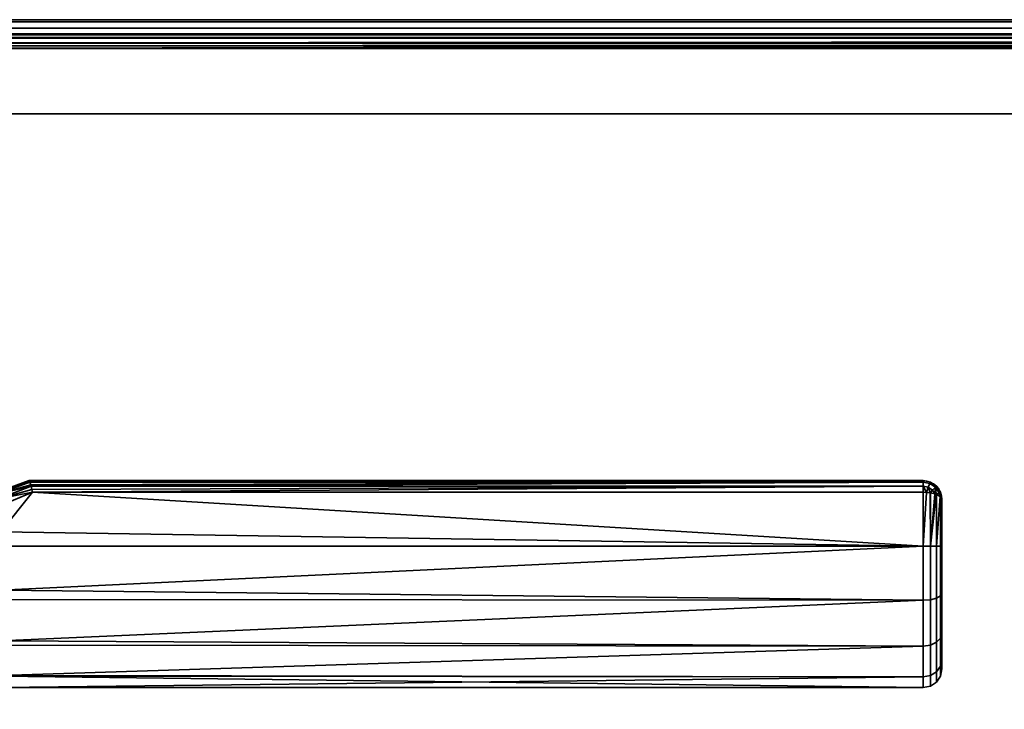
# Model space of a CAD drawing. Header units: millimetres. Extents: x -587 to 3688, y -115 to 120.
# Tile 417 of 656: x 1108 to 1213, y 47 to 120. Entities that reach past the tile are written whole.
import ezdxf

# ---------------------------------------------------------------- set-up
doc = ezdxf.new("R2010")
doc.units = ezdxf.units.MM
doc.layers.add('152', color=7, linetype='Continuous', true_color=0xffffff)

# ---------------------------------------------------------------- blocks, each defined once
blk = doc.blocks.new('UG_SURFACE_002')
at = {"layer": '152', "color": 252, "linetype": 'Continuous', "lineweight": 35}
for points in [[(2162.5, -40, 2198), (2162.5, 110, 2198), (837.5, 110, 2198), (837.5, -40, 2198)], [(837.5, 110, 2198), (2162.5, 110, 2198), (2012.5, 110, 2048), (987.5, 110, 2048)], [(987.5, -40, 2048), (987.5, 110, 2048), (2012.5, 110, 2048), (2012.5, -40, 2048)]]:
    blk.add_3dface(points, dxfattribs=at)
blk = doc.blocks.new('UG_SURFACE_048')
at = {"layer": '152', "color": 43, "linetype": 'Continuous', "lineweight": 35}
for points in [[(1105.32, 69.66, 1116.44), (1109, 71, 1115.95), (1109, 71, 1092.05), (1105.32, 69.66, 1091.56)], [(1109.07, 70.89, 1116.66), (1109, 71, 1116), (1105.32, 69.66, 1116.44)], [(1109, 71, 1116), (1109, 71, 1115.95), (1105.32, 69.66, 1116.44)], [(1105.32, 69.66, 1091.56), (1109, 71, 1092), (1109.07, 70.89, 1091.34)], [(1105.32, 69.66, 1091.56), (1109, 71, 1092.05), (1109, 71, 1092)], [(1109.08, 70.85, 1116.72), (1109.07, 70.89, 1116.66), (1105.32, 69.66, 1116.44)], [(1105.32, 69.66, 1091.56), (1109.07, 70.89, 1091.34), (1109.08, 70.85, 1091.28)], [(1105.32, 69.66, 1116.44), (1105.46, 69.52, 1117.27), (1109.08, 70.85, 1116.72)], [(1109.08, 70.85, 1091.28), (1105.46, 69.52, 1090.73), (1105.32, 69.66, 1091.56)], [(1109.09, 70.83, 1116.76), (1109.08, 70.85, 1116.72), (1105.46, 69.52, 1117.27)], [(1105.46, 69.52, 1090.73), (1109.08, 70.85, 1091.28), (1109.09, 70.83, 1091.24)], [(1109.17, 70.57, 1117.24), (1109.09, 70.83, 1116.76), (1105.46, 69.52, 1117.27)], [(1105.46, 69.52, 1090.73), (1109.09, 70.83, 1091.24), (1109.17, 70.57, 1090.76)], [(1109.21, 70.42, 1117.38), (1109.17, 70.57, 1117.24), (1105.46, 69.52, 1117.27)], [(1105.46, 69.52, 1090.73), (1109.17, 70.57, 1090.76), (1109.21, 70.42, 1090.62)], [(1105.46, 69.52, 1117.27), (1105.7, 69.06, 1117.95), (1109.21, 70.42, 1117.38)], [(1109.21, 70.42, 1090.62), (1105.7, 69.06, 1090.05), (1105.46, 69.52, 1090.73)], [(1109.21, 70.4, 1117.39), (1109.21, 70.42, 1117.38), (1105.7, 69.06, 1117.95)], [(1105.7, 69.06, 1090.05), (1109.21, 70.42, 1090.62), (1109.21, 70.4, 1090.61)], [(1109.29, 70.07, 1117.69), (1109.21, 70.4, 1117.39), (1105.7, 69.06, 1117.95)], [(1105.7, 69.06, 1090.05), (1109.21, 70.4, 1090.61), (1109.29, 70.07, 1090.31)], [(1204, 71, 1116), (1204, 71, 1092), (1109, 71, 1092.05), (1109, 71, 1115.95)], [(1204, 71, 1092), (1109, 71, 1092), (1109, 71, 1092.05)], [(1109, 71, 1115.95), (1109, 71, 1116), (1204, 71, 1116)], [(1204, 71, 1116), (1109, 71, 1116), (1109.07, 70.89, 1116.66)], [(1109.07, 70.89, 1091.34), (1109, 71, 1092), (1204, 71, 1092)], [(1109.07, 70.89, 1116.66), (1109.08, 70.85, 1116.72), (1204, 71, 1116)], [(1204, 71, 1092), (1109.08, 70.85, 1091.28), (1109.07, 70.89, 1091.34)], [(1204, 71, 1116), (1109.08, 70.85, 1116.72), (1109.09, 70.83, 1116.76)], [(1109.09, 70.83, 1091.24), (1109.08, 70.85, 1091.28), (1204, 71, 1092)], [(1109.09, 70.83, 1116.76), (1204, 70.85, 1116.76), (1204, 71, 1116)], [(1204, 71, 1092), (1204, 70.85, 1091.24), (1109.09, 70.83, 1091.24)], [(1204, 70.85, 1116.77), (1109.09, 70.83, 1116.76), (1109.17, 70.57, 1117.24)], [(1204, 70.85, 1116.77), (1204, 70.85, 1116.76), (1109.09, 70.83, 1116.76)], [(1109.17, 70.57, 1090.76), (1109.09, 70.83, 1091.24), (1204, 70.85, 1091.24)], [(1109.17, 70.57, 1117.24), (1109.21, 70.42, 1117.38), (1204, 70.85, 1116.77)], [(1204, 70.85, 1091.24), (1109.21, 70.42, 1090.62), (1109.17, 70.57, 1090.76)], [(1204, 70.85, 1116.77), (1109.21, 70.42, 1117.38), (1109.21, 70.4, 1117.39)], [(1109.21, 70.4, 1117.39), (1204, 70.41, 1117.41), (1204, 70.85, 1116.77)], [(1204, 70.85, 1091.24), (1204, 70.85, 1091.23), (1109.21, 70.4, 1090.61)], [(1109.21, 70.4, 1090.61), (1109.21, 70.42, 1090.62), (1204, 70.85, 1091.24)], [(1204, 70.85, 1091.23), (1204, 70.41, 1090.59), (1109.21, 70.4, 1090.61)], [(1204, 70.41, 1117.42), (1109.21, 70.4, 1117.39), (1109.29, 70.07, 1117.69)], [(1204, 70.41, 1117.42), (1204, 70.41, 1117.41), (1109.21, 70.4, 1117.39)], [(1109.29, 70.07, 1090.31), (1109.21, 70.4, 1090.61), (1204, 70.41, 1090.59)], [(1109.29, 70.07, 1117.69), (1109.35, 69.78, 1117.84), (1204, 70.41, 1117.42)], [(1204, 70.41, 1090.59), (1109.35, 69.78, 1090.16), (1109.29, 70.07, 1090.31)], [(1204, 70.41, 1117.42), (1109.35, 69.78, 1117.84), (1109.35, 69.77, 1117.85)], [(1109.35, 69.77, 1117.85), (1204, 69.77, 1117.85), (1204, 70.41, 1117.42)], [(1204, 70.41, 1090.59), (1204, 70.41, 1090.58), (1109.35, 69.77, 1090.15)], [(1109.35, 69.77, 1090.15), (1109.35, 69.78, 1090.16), (1204, 70.41, 1090.59)], [(1204, 70.41, 1090.58), (1204, 69.77, 1090.15), (1109.35, 69.77, 1090.15)], [(1204.71, 70.71, 1116.77), (1204.77, 70.85, 1116), (1204, 71, 1116), (1204, 70.85, 1116.76)], [(1204, 70.85, 1091.24), (1204, 71, 1092), (1204.77, 70.85, 1092), (1204.71, 70.71, 1091.23)], [(1204, 71, 1092), (1204, 71, 1116), (1204.77, 70.85, 1116), (1204.77, 70.85, 1092)], [(1204.54, 70.3, 1117.42), (1204.71, 70.71, 1116.77), (1204, 70.85, 1116.77), (1204, 70.41, 1117.41)], [(1204, 70.85, 1116.76), (1204, 70.85, 1116.77), (1204.71, 70.71, 1116.77)], [(1204.71, 70.71, 1091.23), (1204, 70.85, 1091.23), (1204, 70.85, 1091.24)], [(1204, 70.41, 1090.59), (1204, 70.85, 1091.23), (1204.71, 70.71, 1091.23), (1204.54, 70.3, 1090.58)], [(1204, 70.41, 1117.42), (1204, 69.77, 1117.85), (1204.34, 69.74, 1117.78)], [(1204.34, 69.74, 1117.78), (1204.54, 70.3, 1117.42), (1204, 70.41, 1117.42)], [(1204, 70.41, 1117.41), (1204, 70.41, 1117.42), (1204.54, 70.3, 1117.42)], [(1204.54, 70.3, 1090.58), (1204, 70.41, 1090.58), (1204, 70.41, 1090.59)], [(1204, 70.41, 1090.58), (1204.54, 70.3, 1090.58), (1204.34, 69.74, 1090.22)], [(1204.34, 69.74, 1090.22), (1204, 69.77, 1090.15), (1204, 70.41, 1090.58)], [(1204.54, 70.3, 1117.42), (1204.34, 69.74, 1117.78), (1204.73, 69.71, 1117.71)], [(1204.73, 69.71, 1090.29), (1204.34, 69.74, 1090.22), (1204.54, 70.3, 1090.58)], [(1204.54, 70.3, 1117.42), (1205, 70, 1117.42), (1205.31, 70.31, 1116.77), (1204.71, 70.71, 1116.77)], [(1204.71, 70.71, 1091.23), (1205.31, 70.31, 1091.23), (1205, 70, 1090.58), (1204.54, 70.3, 1090.58)], [(1204.73, 69.71, 1117.71), (1205, 70, 1117.42), (1204.54, 70.3, 1117.42)], [(1204.54, 70.3, 1090.58), (1205, 70, 1090.58), (1204.73, 69.71, 1090.29)], [(1204.71, 70.71, 1116.77), (1205.31, 70.31, 1116.77), (1205.41, 70.41, 1116), (1204.77, 70.85, 1116)], [(1204.77, 70.85, 1092), (1205.41, 70.41, 1092), (1205.31, 70.31, 1091.23), (1204.71, 70.71, 1091.23)], [(1204.77, 70.85, 1092), (1204.77, 70.85, 1116), (1205.41, 70.41, 1116), (1205.41, 70.41, 1092)], [(1205.31, 70.31, 1116.77), (1205, 70, 1117.42), (1205.25, 69.59, 1117.41)], [(1205.25, 69.59, 1090.59), (1205, 70, 1090.58), (1205.31, 70.31, 1091.23)], [(1205.25, 69.59, 1117.41), (1205.37, 69.56, 1117.33), (1205.31, 70.31, 1116.77)], [(1205.31, 70.31, 1091.23), (1205.37, 69.56, 1090.67), (1205.25, 69.59, 1090.59)], [(1205.31, 70.31, 1116.77), (1205.71, 69.71, 1116.77), (1205.85, 69.77, 1116), (1205.41, 70.41, 1116)], [(1205.41, 70.41, 1092), (1205.85, 69.77, 1092), (1205.71, 69.71, 1091.23), (1205.31, 70.31, 1091.23)], [(1205.37, 69.56, 1117.33), (1205.71, 69.71, 1116.77), (1205.31, 70.31, 1116.77)], [(1205.31, 70.31, 1091.23), (1205.71, 69.71, 1091.23), (1205.37, 69.56, 1090.67)], [(1205.41, 70.41, 1092), (1205.41, 70.41, 1116), (1205.85, 69.77, 1116), (1205.85, 69.77, 1092)], [(1105.7, 69.06, 1117.95), (1109.35, 69.78, 1117.84), (1109.29, 70.07, 1117.69)], [(1109.29, 70.07, 1090.31), (1109.35, 69.78, 1090.16), (1105.7, 69.06, 1090.05)], [(1109.35, 69.77, 1117.85), (1109.35, 69.78, 1117.84), (1105.7, 69.06, 1117.95)], [(1105.7, 69.06, 1090.05), (1109.35, 69.78, 1090.16), (1109.35, 69.77, 1090.15)], [(1105.7, 69.06, 1117.95), (1106, 68.36, 1118.35), (1109.35, 69.77, 1117.85)], [(1109.35, 69.77, 1090.15), (1106, 68.36, 1089.65), (1105.7, 69.06, 1090.05)], [(1204, 64.03, 1089), (1106, 65.57, 1089.08), (1109.35, 69.77, 1090.15)], [(1106, 65.57, 1089.08), (1106, 68.36, 1089.65), (1109.35, 69.77, 1090.15)], [(1109.35, 69.77, 1117.85), (1106, 65.57, 1118.92), (1204, 64.03, 1119)], [(1109.35, 69.77, 1117.85), (1106, 68.36, 1118.35), (1106, 65.57, 1118.92)], [(1204, 64.03, 1119), (1204, 69.77, 1117.85), (1109.35, 69.77, 1117.85)], [(1109.35, 69.77, 1090.15), (1204, 69.77, 1090.15), (1204, 64.03, 1089)], [(1204, 64.03, 1089), (1204, 69.77, 1090.15), (1204.34, 69.74, 1090.22)], [(1204.34, 69.74, 1117.78), (1204, 69.77, 1117.85), (1204, 64.03, 1119)], [(1204, 64.03, 1119), (1204.77, 64.02, 1118.85), (1204.73, 69.71, 1117.71), (1204.34, 69.74, 1117.78)], [(1204.34, 69.74, 1090.22), (1204.73, 69.71, 1090.29), (1204.77, 64.02, 1089.15), (1204, 64.03, 1089)], [(1205, 70, 1117.42), (1204.73, 69.71, 1117.71), (1204.77, 69.71, 1117.71)], [(1204.77, 69.71, 1090.29), (1204.73, 69.71, 1090.29), (1205, 70, 1090.58)], [(1204.77, 64.02, 1118.85), (1204.77, 69.71, 1117.71), (1204.73, 69.71, 1117.71)], [(1204.73, 69.71, 1090.29), (1204.77, 69.71, 1090.29), (1204.77, 64.02, 1089.15)], [(1204.77, 69.71, 1117.71), (1205.25, 69.59, 1117.41), (1205, 70, 1117.42)], [(1205, 70, 1090.58), (1205.25, 69.59, 1090.59), (1204.77, 69.71, 1090.29)], [(1204.77, 64.02, 1089.15), (1204.77, 69.71, 1090.29), (1205.25, 69.59, 1090.59)], [(1205.25, 69.59, 1117.41), (1204.77, 69.71, 1117.71), (1204.77, 64.02, 1118.85)], [(1205.37, 69.56, 1117.33), (1205.25, 69.59, 1117.41), (1204.77, 64.02, 1118.85)], [(1205.25, 69.59, 1090.59), (1205.37, 69.56, 1090.67), (1204.77, 64.02, 1089.15)], [(1204.77, 64.02, 1118.85), (1205.41, 64.02, 1118.41), (1205.41, 69.54, 1117.31), (1205.37, 69.56, 1117.33)], [(1205.37, 69.56, 1090.67), (1205.41, 69.54, 1090.69), (1205.41, 64.02, 1089.59), (1204.77, 64.02, 1089.15)], [(1205.71, 69.71, 1116.77), (1205.37, 69.56, 1117.33), (1205.41, 69.54, 1117.31)], [(1205.41, 69.54, 1090.69), (1205.37, 69.56, 1090.67), (1205.71, 69.71, 1091.23)], [(1205.41, 69.54, 1117.31), (1205.81, 69.32, 1116.76), (1205.71, 69.71, 1116.77)], [(1205.71, 69.71, 1091.23), (1205.81, 69.32, 1091.24), (1205.41, 69.54, 1090.69)], [(1205.41, 64.02, 1089.59), (1205.41, 69.54, 1090.69), (1205.81, 69.32, 1091.24)], [(1205.81, 69.32, 1116.76), (1205.41, 69.54, 1117.31), (1205.41, 64.02, 1118.41)], [(1205.41, 64.02, 1118.41), (1205.85, 64.02, 1117.77), (1205.85, 69.29, 1116.71), (1205.81, 69.32, 1116.76)], [(1205.81, 69.32, 1091.24), (1205.85, 69.29, 1091.29), (1205.85, 64.02, 1090.23), (1205.41, 64.02, 1089.59)], [(1205.85, 69.77, 1116), (1205.71, 69.71, 1116.77), (1205.81, 69.32, 1116.76)], [(1205.81, 69.32, 1091.24), (1205.71, 69.71, 1091.23), (1205.85, 69.77, 1092)], [(1205.81, 69.32, 1116.76), (1205.85, 69.29, 1116.71), (1205.85, 69.77, 1116)], [(1205.85, 69.77, 1092), (1205.85, 69.29, 1091.29), (1205.81, 69.32, 1091.24)], [(1205.85, 69.29, 1116.71), (1206, 69, 1116), (1205.85, 69.77, 1116)], [(1205.85, 69.77, 1092), (1206, 69, 1092), (1205.85, 69.29, 1091.29)], [(1205.85, 69.77, 1092), (1205.85, 69.77, 1116), (1206, 69, 1116), (1206, 69, 1092)], [(1206, 69, 1092), (1206, 64.02, 1091), (1205.85, 64.02, 1090.23), (1205.85, 69.29, 1091.29)], [(1206, 64.02, 1117), (1206, 69, 1116), (1205.85, 69.29, 1116.71), (1205.85, 64.02, 1117.77)], [(1206, 69, 1092), (1206, 69, 1116), (1206, 64.02, 1117), (1206, 59.04, 1116.02)], [(1206, 59.04, 1091.98), (1206, 64.02, 1091), (1206, 69, 1092), (1206, 59.04, 1116.02)], [(1204, 64.03, 1089), (1106, 64.05, 1089.24), (1106, 65.57, 1089.08)], [(1106, 65.57, 1118.92), (1106, 64.05, 1118.76), (1204, 64.03, 1119)], [(1204, 64.03, 1119), (1106, 64.05, 1118.76), (1106, 59.36, 1118.27)], [(1106, 59.36, 1089.73), (1106, 64.05, 1089.24), (1204, 64.03, 1089)], [(1106, 59.36, 1118.27), (1204, 58.28, 1117.87), (1204, 64.03, 1119)], [(1204, 64.03, 1089), (1204, 58.28, 1090.13), (1106, 59.36, 1089.73)], [(1204.77, 64.02, 1089.15), (1204.77, 58.34, 1090.28), (1204, 58.28, 1090.13), (1204, 64.03, 1089)], [(1204.77, 58.34, 1117.72), (1204.77, 64.02, 1118.85), (1204, 64.03, 1119), (1204, 58.28, 1117.87)], [(1205.41, 64.02, 1089.59), (1205.41, 58.5, 1090.68), (1204.77, 58.34, 1090.28), (1204.77, 64.02, 1089.15)], [(1205.41, 58.5, 1117.32), (1205.41, 64.02, 1118.41), (1204.77, 64.02, 1118.85), (1204.77, 58.34, 1117.72)], [(1205.85, 64.02, 1090.23), (1205.85, 58.75, 1091.28), (1205.41, 58.5, 1090.68), (1205.41, 64.02, 1089.59)], [(1205.85, 58.75, 1116.72), (1205.85, 64.02, 1117.77), (1205.41, 64.02, 1118.41), (1205.41, 58.5, 1117.32)], [(1206, 64.02, 1091), (1206, 59.04, 1091.98), (1205.85, 58.75, 1091.28), (1205.85, 64.02, 1090.23)], [(1206, 59.04, 1116.02), (1206, 64.02, 1117), (1205.85, 64.02, 1117.77), (1205.85, 58.75, 1116.72)], [(1204, 58.28, 1090.13), (1106, 58.38, 1090.31), (1106, 59.36, 1089.73)], [(1106, 59.36, 1118.27), (1106, 58.38, 1117.69), (1204, 58.28, 1117.87)], [(1205.85, 58.75, 1091.28), (1205.85, 54.27, 1094.26), (1205.41, 53.82, 1093.8), (1205.41, 58.5, 1090.68)], [(1205.85, 54.27, 1113.74), (1205.85, 58.75, 1116.72), (1205.41, 58.5, 1117.32), (1205.41, 53.82, 1114.2)], [(1206, 59.04, 1091.98), (1206, 54.82, 1094.8), (1205.85, 54.27, 1094.26), (1205.85, 58.75, 1091.28)], [(1206, 54.82, 1113.2), (1206, 59.04, 1116.02), (1205.85, 58.75, 1116.72), (1205.85, 54.27, 1113.74)], [(1206, 54.82, 1094.8), (1206, 59.04, 1116.02), (1206, 54.82, 1113.2)], [(1206, 54.82, 1094.8), (1206, 59.04, 1091.98), (1206, 59.04, 1116.02)], [(1204, 58.28, 1117.87), (1106, 58.38, 1117.69), (1106, 53.96, 1115.15)], [(1106, 53.96, 1092.85), (1106, 58.38, 1090.31), (1204, 58.28, 1090.13)], [(1106, 53.96, 1115.15), (1204, 53.4, 1114.62), (1204, 58.28, 1117.87)], [(1204, 58.28, 1090.13), (1204, 53.4, 1093.38), (1106, 53.96, 1092.85)], [(1204.77, 58.34, 1090.28), (1204.77, 53.51, 1093.49), (1204, 53.4, 1093.38), (1204, 58.28, 1090.13)], [(1204.77, 53.51, 1114.51), (1204.77, 58.34, 1117.72), (1204, 58.28, 1117.87), (1204, 53.4, 1114.62)], [(1205.41, 58.5, 1090.68), (1205.41, 53.82, 1093.8), (1204.77, 53.51, 1093.49), (1204.77, 58.34, 1090.28)], [(1205.41, 53.82, 1114.2), (1205.41, 58.5, 1117.32), (1204.77, 58.34, 1117.72), (1204.77, 53.51, 1114.51)], [(1206, 54.82, 1094.8), (1206, 51.99, 1099.02), (1205.85, 51.28, 1098.73), (1205.85, 54.27, 1094.26)], [(1206, 51.99, 1108.98), (1206, 54.82, 1113.2), (1205.85, 54.27, 1113.74), (1205.85, 51.28, 1109.27)], [(1206, 54.82, 1113.2), (1206, 51.99, 1108.98), (1206, 51, 1104)], [(1206, 51, 1104), (1206, 51.99, 1099.02), (1206, 54.82, 1094.8), (1206, 54.82, 1113.2)], [(1204, 53.4, 1093.38), (1106, 53.52, 1093.47), (1106, 53.96, 1092.85)], [(1106, 53.96, 1115.15), (1106, 53.52, 1114.53), (1204, 53.4, 1114.62)], [(1204, 53.4, 1114.62), (1106, 53.52, 1114.53), (1106, 50.3, 1110.1)], [(1106, 50.3, 1097.9), (1106, 53.52, 1093.47), (1204, 53.4, 1093.38)], [(1106, 50.3, 1110.1), (1204, 50.14, 1109.75), (1204, 53.4, 1114.62)], [(1106, 50.3, 1097.9), (1204, 53.4, 1093.38), (1204, 50.14, 1098.25)], [(1204.77, 53.51, 1093.49), (1204.77, 50.28, 1098.31), (1204, 50.14, 1098.25), (1204, 53.4, 1093.38)], [(1204.77, 50.28, 1109.69), (1204.77, 53.51, 1114.51), (1204, 53.4, 1114.62), (1204, 50.14, 1109.75)], [(1205.41, 53.82, 1093.8), (1205.41, 50.69, 1098.48), (1204.77, 50.28, 1098.31), (1204.77, 53.51, 1093.49)], [(1205.41, 50.69, 1109.52), (1205.41, 53.82, 1114.2), (1204.77, 53.51, 1114.51), (1204.77, 50.28, 1109.69)], [(1205.85, 54.27, 1094.26), (1205.85, 51.28, 1098.73), (1205.41, 50.69, 1098.48), (1205.41, 53.82, 1093.8)], [(1205.85, 51.28, 1109.27), (1205.85, 54.27, 1113.74), (1205.41, 53.82, 1114.2), (1205.41, 50.69, 1109.52)], [(1205.85, 51.28, 1098.73), (1205.85, 50.23, 1104), (1205.41, 49.59, 1104), (1205.41, 50.69, 1098.48)], [(1205.85, 50.23, 1104), (1205.85, 51.28, 1109.27), (1205.41, 50.69, 1109.52), (1205.41, 49.59, 1104)], [(1206, 51.99, 1099.02), (1206, 51, 1104), (1205.85, 50.23, 1104), (1205.85, 51.28, 1098.73)], [(1206, 51, 1104), (1206, 51.99, 1108.98), (1205.85, 51.28, 1109.27), (1205.85, 50.23, 1104)], [(1204, 50.14, 1098.25), (1106, 50.22, 1098.27), (1106, 50.3, 1097.9)], [(1106, 50.3, 1110.1), (1106, 50.22, 1109.73), (1204, 50.14, 1109.75)], [(1204.77, 50.28, 1098.31), (1204.77, 49.15, 1104), (1204, 49, 1104), (1204, 50.14, 1098.25)], [(1204.77, 49.15, 1104), (1204.77, 50.28, 1109.69), (1204, 50.14, 1109.75), (1204, 49, 1104)], [(1205.41, 50.69, 1098.48), (1205.41, 49.59, 1104), (1204.77, 49.15, 1104), (1204.77, 50.28, 1098.31)], [(1205.41, 49.59, 1104), (1205.41, 50.69, 1109.52), (1204.77, 50.28, 1109.69), (1204.77, 49.15, 1104)], [(1204, 50.14, 1109.75), (1106, 50.22, 1109.73), (1106, 49, 1104)], [(1204, 49, 1104), (1106, 49, 1104), (1106, 50.22, 1098.27)], [(1106, 50.22, 1098.27), (1204, 50.14, 1098.25), (1204, 49, 1104)], [(1106, 49, 1104), (1204, 49, 1104), (1204, 50.14, 1109.75)]]:
    blk.add_3dface(points, dxfattribs=at)
blk = doc.blocks.new('UG_SURFACE_054')
at = {"layer": '152', "color": 252, "linetype": 'Continuous', "lineweight": 35}
for points in [[(2000.6, 119.77, 2034.1), (999.4, 119.77, 2034.1), (998.4, 119.1, 2035.1), (2001.6, 119.1, 2035.1)], [(1999.42, 120, 2032.92), (1000.58, 120, 2032.92), (999.4, 119.77, 2034.1), (2000.6, 119.77, 2034.1)], [(1024.42, 120, 2009.08), (1000.58, 120, 2032.92), (1999.42, 120, 2032.92), (1975.58, 120, 2009.08)], [(1974.4, 119.77, 2007.9), (1025.6, 119.77, 2007.9), (1024.42, 120, 2009.08), (1975.58, 120, 2009.08)], [(1973.4, 119.1, 2006.9), (1026.6, 119.1, 2006.9), (1025.6, 119.77, 2007.9), (1974.4, 119.77, 2007.9)], [(2001.6, 119.1, 2035.1), (998.4, 119.1, 2035.1), (997.73, 118.1, 2035.77), (2002.27, 118.1, 2035.77)], [(2000.54, 118.04, 2034.04), (999.46, 118.04, 2034.04), (999.98, 118.38, 2033.52), (2000.02, 118.38, 2033.52)], [(2000.02, 118.38, 2033.52), (999.98, 118.38, 2033.52), (1000.58, 118.5, 2032.92), (1999.42, 118.5, 2032.92)], [(1024.42, 118.5, 2009.08), (1975.58, 118.5, 2009.08), (1999.42, 118.5, 2032.92), (1000.58, 118.5, 2032.92)], [(1975.58, 118.5, 2009.08), (1024.42, 118.5, 2009.08), (1025.02, 118.38, 2008.48), (1974.98, 118.38, 2008.48)], [(1974.98, 118.38, 2008.48), (1025.02, 118.38, 2008.48), (1025.54, 118.04, 2007.96), (1974.46, 118.04, 2007.96)], [(1972.73, 118.1, 2006.23), (1027.27, 118.1, 2006.23), (1026.6, 119.1, 2006.9), (1973.4, 119.1, 2006.9)], [(997.5, 116.92, 2036), (2002.5, 116.92, 2036), (2002.44, 117.52, 2035.94)], [(997.56, 117.52, 2035.94), (997.5, 116.92, 2036), (2002.44, 117.52, 2035.94)], [(2002.44, 117.52, 2035.94), (2002.27, 118.1, 2035.77), (997.73, 118.1, 2035.77), (997.56, 117.52, 2035.94)], [(2000.97, 117.23, 2034.47), (999, 116.92, 2034.5), (999.03, 117.23, 2034.47)], [(2000.97, 117.23, 2034.47), (2001, 116.92, 2034.5), (999, 116.92, 2034.5)], [(999.03, 117.23, 2034.47), (999.12, 117.52, 2034.38), (2000.88, 117.52, 2034.38), (2000.97, 117.23, 2034.47)], [(2000.88, 117.52, 2034.38), (999.12, 117.52, 2034.38), (999.46, 118.04, 2034.04), (2000.54, 118.04, 2034.04)], [(1974.46, 118.04, 2007.96), (1025.54, 118.04, 2007.96), (1025.88, 117.52, 2007.62), (1974.12, 117.52, 2007.62)], [(1974.03, 117.23, 2007.53), (1025.88, 117.52, 2007.62), (1025.97, 117.23, 2007.53)], [(1974.03, 117.23, 2007.53), (1974.12, 117.52, 2007.62), (1025.88, 117.52, 2007.62)], [(1025.97, 117.23, 2007.53), (1974, 116.92, 2007.5), (1974.03, 117.23, 2007.53)], [(1025.97, 117.23, 2007.53), (1026, 116.92, 2007.5), (1974, 116.92, 2007.5)], [(1027.44, 117.52, 2006.06), (1027.27, 118.1, 2006.23), (1972.73, 118.1, 2006.23)], [(1027.44, 117.52, 2006.06), (1972.73, 118.1, 2006.23), (1972.56, 117.52, 2006.06)], [(1972.56, 117.52, 2006.06), (1027.5, 116.92, 2006), (1027.44, 117.52, 2006.06)], [(1972.56, 117.52, 2006.06), (1972.5, 116.92, 2006), (1027.5, 116.92, 2006)], [(997.5, 116.92, 2036), (997.5, 110, 2036), (2002.5, 110, 2036), (2002.5, 116.92, 2036)], [(999, 116.92, 2034.5), (2001, 116.92, 2034.5), (2001, 110, 2034.5), (999, 110, 2034.5)], [(1026, 7.25, 2007.5), (1974, 7.25, 2007.5), (1974, 116.92, 2007.5), (1026, 116.92, 2007.5)], [(1027.5, 7.25, 2006), (1027.5, 116.92, 2006), (1972.5, 116.92, 2006), (1972.5, 7.25, 2006)], [(999, 110, 2034.5), (2001, 110, 2034.5), (2002.5, 110, 2036), (997.5, 110, 2036)]]:
    blk.add_3dface(points, dxfattribs=at)

msp = doc.modelspace()

# ---------------------------------------------------------------- linework, layer by layer
at = {"layer": '152', "color": 252, "linetype": 'Continuous', "lineweight": -3, "true_color": 0x939598}
for p, q in [((1999.42, 120, 2032.92), (1000.58, 120, 2032.92)), ((1975.58, 120, 2009.08), (1024.42, 120, 2009.08)), ((1999.42, 118.5, 2032.92), (1000.58, 118.5, 2032.92)), ((1975.58, 118.5, 2009.08), (1024.42, 118.5, 2009.08)), ((2002.5, 116.92, 2036), (997.5, 116.92, 2036)), ((2001, 116.92, 2034.5), (999, 116.92, 2034.5)), ((1974, 116.92, 2007.5), (1026, 116.92, 2007.5)), ((1972.5, 116.92, 2006), (1027.5, 116.92, 2006)), ((837.5, 110, 2198), (2162.5, 110, 2198)), ((2012.5, 110, 2048), (987.5, 110, 2048)), ((2002.5, 110, 2036), (997.5, 110, 2036)), ((2001, 110, 2034.5), (999, 110, 2034.5)), ((1204, 71, 1092), (1109, 71, 1092)), ((1109, 71, 1116), (1204, 71, 1116)), ((1109, 71, 1115.95), (1109, 71, 1092.05)), ((1204, 71, 1116), (1204, 71, 1092)), ((1109.35, 69.77, 1090.15), (1204, 69.77, 1090.15)), ((1204, 69.77, 1117.85), (1109.35, 69.77, 1117.85)), ((1206, 69, 1092), (1206, 69, 1116))]:
    msp.add_line(p, q, dxfattribs=at)
at = {"layer": '152', "color": 252, "linetype": 'Continuous', "lineweight": -3, "true_color": 0x939598, "extrusion": (1, 0, 0)}
for centre, radius, start, end in [((69, 1092, 1204), 2, 292.6199, 0), ((69, 1116, 1204), 2, 0, 67.3801), ((64, 1104, 1206), 13, 67.3801, 292.6199)]:
    msp.add_arc(centre, radius, start, end, dxfattribs=at)
at = {"layer": '152', "color": 252, "linetype": 'Continuous', "lineweight": -3, "true_color": 0x939598, "extrusion": (0, 0, -1)}
msp.add_arc((-1204, 69, -1092), 2, 90, 180, dxfattribs=at)
at = {"layer": '152', "color": 252, "linetype": 'Continuous', "lineweight": -3, "true_color": 0x939598}
msp.add_arc((1204, 69, 1116), 2, 0, 90, dxfattribs=at)
at = {"layer": '152', "color": 252, "linetype": 'Continuous', "lineweight": -3, "true_color": 0x939598, "extrusion": (0, -0.923077, -0.384615)}
msp.add_arc((1204, 981.46, -483.69), 2, 270, 0, dxfattribs=at)
at = {"layer": '152', "color": 252, "linetype": 'Continuous', "lineweight": -3, "true_color": 0x939598, "extrusion": (-1, 0, 0)}
msp.add_arc((-64, 1104, -1204), 15, 247.3801, 112.6199, dxfattribs=at)
at = {"layer": '152', "color": 252, "linetype": 'Continuous', "lineweight": -3, "true_color": 0x939598, "extrusion": (0, -0.923077, 0.384615)}
msp.add_arc((1204, 1056.69, 365.54), 2, 0, 90, dxfattribs=at)
at = {"layer": '152', "color": 252, "linetype": 'Continuous', "lineweight": -3, "true_color": 0x939598, "extrusion": (-0.34202, 0.939693, 0)}
for start_param, end_param in [(1.165933, 1.275787), (5.007398, 5.117253)]:
    msp.add_ellipse((1094.93, 65.88, 1104), major_axis=(35.72, 13), ratio=0.34202, start_param=start_param, end_param=end_param, dxfattribs=at)
at = {"layer": '152', "color": 252, "linetype": 'Continuous', "lineweight": -3, "true_color": 0x939598, "extrusion": (0.387206, -0.921993, 0)}
for start_param, end_param in [(1.176005, 1.275787), (5.007398, 5.10718)]:
    msp.add_ellipse((1095.62, 64, 1104), major_axis=(35.72, 15), ratio=0.387206, start_param=start_param, end_param=end_param, dxfattribs=at)
at = {"layer": '152', "color": 252, "linetype": 'Continuous', "lineweight": -3, "true_color": 0x939598}
for points in [[(1109.35, 69.77, 1090.15), (1109.21, 70.48, 1090.45), (1109.06, 71, 1091.2), (1109, 71, 1092)], [(1109, 71, 1115.95), (1109, 71, 1115.97), (1109, 71, 1115.98), (1109, 71, 1116)], [(1109, 71, 1116), (1109.06, 71, 1116.8), (1109.21, 70.48, 1117.55), (1109.35, 69.77, 1117.85)], [(1109, 71, 1092), (1109, 71, 1092.02), (1109, 71, 1092.03), (1109, 71, 1092.05)]]:
    msp.add_open_spline(points, degree=3, dxfattribs=at)

# ---------------------------------------------------------------- block references
for name in ['UG_SURFACE_054', 'UG_SURFACE_002', 'UG_SURFACE_048']:
    msp.add_blockref(name, (0, 0), dxfattribs=at)

doc.saveas('drawing.dxf')
